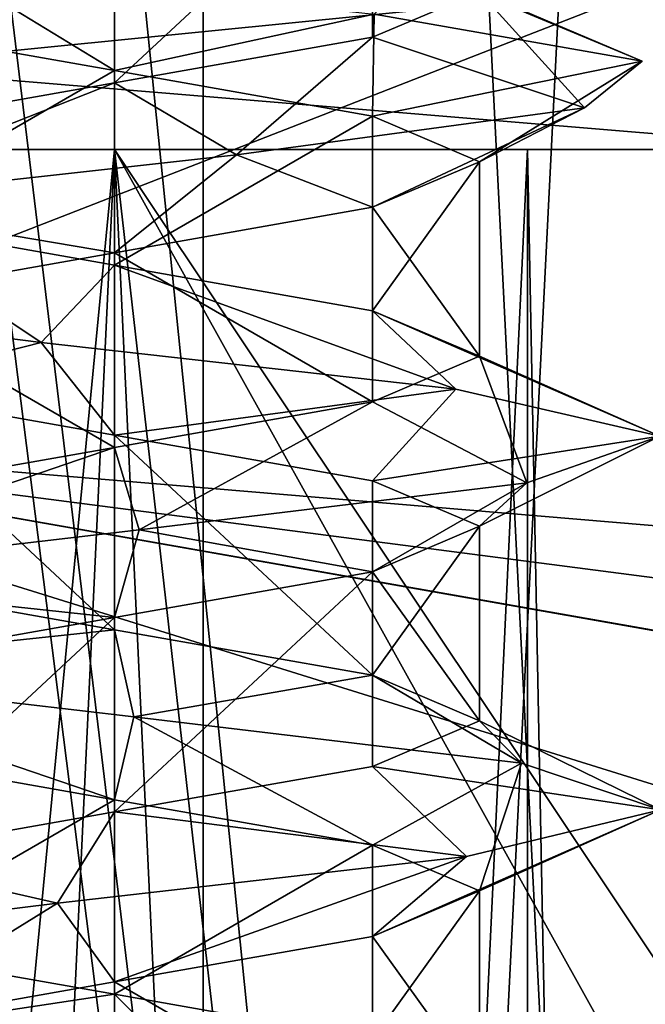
# Model space of a CAD drawing. Header units: millimetres. Extents: x -50 to 50, y -22 to 96.
# Tile 258 of 374: x 21.74 to 23.45, y 2.16 to 4.86. Entities that reach past the tile are written whole.
import ezdxf

# ---------------------------------------------------------------- set-up
doc = ezdxf.new("R2010")
doc.units = ezdxf.units.MM
doc.header["$LTSCALE"] = 65.185185
for name, color, linetype in [('1231', 7, 'CONTINUOUS'), ('1233', 7, 'CONTINUOUS'), ('1240', 7, 'CONTINUOUS'), ('1242', 7, 'CONTINUOUS'), ('1287', 7, 'CONTINUOUS'), ('1288', 7, 'CONTINUOUS'), ('1289', 7, 'CONTINUOUS'), ('1290', 7, 'CONTINUOUS'), ('1298', 7, 'CONTINUOUS'), ('1301', 7, 'CONTINUOUS'), ('1304', 7, 'CONTINUOUS'), ('1307', 7, 'CONTINUOUS'), ('29', 7, 'CONTINUOUS'), ('3137', 7, 'CONTINUOUS'), ('3138', 7, 'CONTINUOUS'), ('3139', 7, 'CONTINUOUS'), ('3140', 7, 'CONTINUOUS'), ('3283', 7, 'CONTINUOUS'), ('3284', 7, 'CONTINUOUS'), ('3285', 7, 'CONTINUOUS'), ('3286', 7, 'CONTINUOUS'), ('3396', 7, 'CONTINUOUS'), ('3398', 7, 'CONTINUOUS'), ('3743', 7, 'CONTINUOUS'), ('3744', 7, 'CONTINUOUS'), ('3745', 7, 'CONTINUOUS'), ('3746', 7, 'CONTINUOUS'), ('3776', 7, 'CONTINUOUS'), ('3777', 7, 'CONTINUOUS'), ('3778', 7, 'CONTINUOUS'), ('3877', 7, 'CONTINUOUS'), ('3878', 7, 'CONTINUOUS'), ('3879', 7, 'CONTINUOUS'), ('3880', 7, 'CONTINUOUS'), ('3910', 7, 'CONTINUOUS'), ('3911', 7, 'CONTINUOUS'), ('3912', 7, 'CONTINUOUS'), ('465', 7, 'CONTINUOUS'), ('469', 7, 'CONTINUOUS'), ('72', 7, 'CONTINUOUS')]:
    doc.layers.add(name, color=color, linetype=linetype)

msp = doc.modelspace()

# ---------------------------------------------------------------- linework, layer by layer
at = {"layer": '1231', "color": 7, "linetype": 'CONTINUOUS', "true_color": 0xe0f2ff}
for points in [[(15.5, 20.5, -50), (23.5, 20.5, -50), (15.7843, 0.2718, -50), (15.5, 20.5, -50)], [(15.7843, 0.2718, -50), (23.5, 20.5, -50), (16.4697, 0, -50), (15.7843, 0.2718, -50)], [(23.5, 20.5, -50), (24, -14, -50), (16.4697, 0, -50), (23.5, 20.5, -50)]]:
    msp.add_3dface(points, dxfattribs=at)
at = {"layer": '1233', "color": 7, "linetype": 'CONTINUOUS', "true_color": 0xe0f2ff}
for points in [[(24, -14, 50), (19.5, 21.5, 50), (16.4697, 0, 50), (24, -14, 50)], [(19.7929, 20.7929, 50), (19.5, 21.5, 50), (24, -14, 50), (19.7929, 20.7929, 50)], [(20.5, 20.5, 50), (19.7929, 20.7929, 50), (24, -14, 50), (20.5, 20.5, 50)], [(23.5, 20.5, 50), (20.5, 20.5, 50), (24, -14, 50), (23.5, 20.5, 50)]]:
    msp.add_3dface(points, dxfattribs=at)
at = {"layer": '1240', "color": 7, "linetype": 'CONTINUOUS', "true_color": 0xe0f2ff}
for points in [[(24, 5, -45), (18, 5, -45), (24, 4.5, -45), (24, 5, -45)], [(24, 4.5, -45), (18, 5, -45), (19, 4.5, -45), (24, 4.5, -45)]]:
    msp.add_3dface(points, dxfattribs=at)
at = {"layer": '1242', "color": 7, "linetype": 'CONTINUOUS', "true_color": 0xe0f2ff}
for points in [[(24, 5, 45), (19, 4.5, 45), (18, 5, 45), (24, 5, 45)], [(24, 4.5, 45), (19, 4.5, 45), (24, 5, 45), (24, 4.5, 45)]]:
    msp.add_3dface(points, dxfattribs=at)
at = {"layer": '1287', "color": 7, "linetype": 'CONTINUOUS', "true_color": 0xe0f2ff}
for points in [[(22, 4.5, -39), (19.8787, 4.5, -39.8787), (22, -17.5, -39), (22, 4.5, -39)], [(22, -17.5, -39), (19.8787, 4.5, -39.8787), (19.8787, -17.5, -39.8787), (22, -17.5, -39)]]:
    msp.add_3dface(points, dxfattribs=at)
at = {"layer": '1288', "color": 7, "linetype": 'CONTINUOUS', "true_color": 0xe0f2ff}
for points in [[(25, 4.5, -39), (22, 4.5, -39), (22, -17.5, -39), (25, 4.5, -39)], [(25, 4.5, -39), (22, -17.5, -39), (24.5, 0, -39), (25, 4.5, -39)]]:
    msp.add_3dface(points, dxfattribs=at)
at = {"layer": '1289', "color": 7, "linetype": 'CONTINUOUS', "true_color": 0xe0f2ff}
for points in [[(25, 4.5, 39), (25, 0, 39), (22, 4.5, 39), (25, 4.5, 39)], [(22, 4.5, 39), (25, 0, 39), (24.5, 0, 39), (22, 4.5, 39)], [(22, -17.5, 39), (22, 4.5, 39), (24.5, -17.5, 39), (22, -17.5, 39)], [(24.5, -17.5, 39), (22, 4.5, 39), (24.5, 0, 39), (24.5, -17.5, 39)]]:
    msp.add_3dface(points, dxfattribs=at)
at = {"layer": '1290', "color": 7, "linetype": 'CONTINUOUS', "true_color": 0xe0f2ff}
for points in [[(22, 4.5, 39), (22, -17.5, 39), (19.8787, -17.5, 39.8787), (22, 4.5, 39)], [(19.8787, 4.5, 39.8787), (22, 4.5, 39), (19.8787, -17.5, 39.8787), (19.8787, 4.5, 39.8787)]]:
    msp.add_3dface(points, dxfattribs=at)
at = {"layer": '1298', "color": 7, "linetype": 'CONTINUOUS', "true_color": 0xe0f2ff}
for points in [[(23.1315, 4.5, -43.1313), (22, 4.5, -43.6), (23.1314, -19.6, -43.1314), (23.1315, 4.5, -43.1313)], [(23.1314, -19.6, -43.1314), (22, 4.5, -43.6), (22, -19.6, -43.6), (23.1314, -19.6, -43.1314)], [(22, 4.5, -40.4), (23.1315, 4.5, -40.8687), (22, -19.6, -40.4), (22, 4.5, -40.4)], [(22, -19.6, -40.4), (23.1315, 4.5, -40.8687), (23.1314, -19.6, -40.8686), (22, -19.6, -40.4)], [(23.6, -19.6, -42), (23.1315, 4.5, -43.1313), (23.1314, -19.6, -43.1314), (23.6, -19.6, -42)], [(23.1315, 4.5, -40.8687), (23.6, 4.5, -42), (23.1314, -19.6, -40.8686), (23.1315, 4.5, -40.8687)], [(23.1314, -19.6, -40.8686), (23.6, 4.5, -42), (23.6, -19.6, -42), (23.1314, -19.6, -40.8686)], [(23.6, 4.5, -42), (23.1315, 4.5, -43.1313), (23.6, -19.6, -42), (23.6, 4.5, -42)]]:
    msp.add_3dface(points, dxfattribs=at)
at = {"layer": '1301', "color": 7, "linetype": 'CONTINUOUS', "true_color": 0xe0f2ff}
for points in [[(22, -19.6, -43.6), (22, 4.5, -43.6), (20.8685, 4.5, -43.1313), (22, -19.6, -43.6)], [(22, 4.5, -40.4), (20.8686, -19.6, -40.8686), (20.8685, 4.5, -40.8687), (22, 4.5, -40.4)], [(20.8686, -19.6, -43.1314), (22, -19.6, -43.6), (20.8685, 4.5, -43.1313), (20.8686, -19.6, -43.1314)], [(22, 4.5, -40.4), (22, -19.6, -40.4), (20.8686, -19.6, -40.8686), (22, 4.5, -40.4)]]:
    msp.add_3dface(points, dxfattribs=at)
at = {"layer": '1304', "color": 7, "linetype": 'CONTINUOUS', "true_color": 0xe0f2ff}
for points in [[(22, -19.6, 43.6), (22, 4.5, 43.6), (23.1315, 4.5, 43.1313), (22, -19.6, 43.6)], [(23.1314, -19.6, 43.1314), (22, -19.6, 43.6), (23.1315, 4.5, 43.1313), (23.1314, -19.6, 43.1314)], [(22, -19.6, 40.4), (23.1314, -19.6, 40.8686), (22, 4.5, 40.4), (22, -19.6, 40.4)], [(22, 4.5, 40.4), (23.1314, -19.6, 40.8686), (23.1315, 4.5, 40.8687), (22, 4.5, 40.4)], [(23.6, -19.6, 42), (23.1314, -19.6, 43.1314), (23.6, 4.5, 42), (23.6, -19.6, 42)], [(23.6, 4.5, 42), (23.1314, -19.6, 43.1314), (23.1315, 4.5, 43.1313), (23.6, 4.5, 42)], [(23.1314, -19.6, 40.8686), (23.6, -19.6, 42), (23.1315, 4.5, 40.8687), (23.1314, -19.6, 40.8686)], [(23.1315, 4.5, 40.8687), (23.6, -19.6, 42), (23.6, 4.5, 42), (23.1315, 4.5, 40.8687)]]:
    msp.add_3dface(points, dxfattribs=at)
at = {"layer": '1307', "color": 7, "linetype": 'CONTINUOUS', "true_color": 0xe0f2ff}
for points in [[(20.8685, 4.5, 43.1313), (22, 4.5, 43.6), (20.8686, -19.6, 43.1314), (20.8685, 4.5, 43.1313)], [(22, -19.6, 40.4), (22, 4.5, 40.4), (20.8685, 4.5, 40.8687), (22, -19.6, 40.4)], [(22, -19.6, 40.4), (20.8685, 4.5, 40.8687), (20.8686, -19.6, 40.8686), (22, -19.6, 40.4)], [(22, 4.5, 43.6), (22, -19.6, 43.6), (20.8686, -19.6, 43.1314), (22, 4.5, 43.6)]]:
    msp.add_3dface(points, dxfattribs=at)
at = {"layer": '29', "color": 7, "linetype": 'CONTINUOUS', "true_color": 0xf2c12d}
for points in [[(18, -14.5, -35), (18, 20.5, -35), (22.2426, 20.5, -33.2426), (18, -14.5, -35)], [(22.2426, -14.5, -33.2426), (18, -14.5, -35), (22.2426, 20.5, -33.2426), (22.2426, -14.5, -33.2426)], [(24, -14.5, -29), (22.2426, -14.5, -33.2426), (24, 20.5, -29), (24, -14.5, -29)], [(24, 20.5, -29), (22.2426, -14.5, -33.2426), (22.2426, 20.5, -33.2426), (24, 20.5, -29)]]:
    msp.add_3dface(points, dxfattribs=at)
at = {"layer": '3137', "linetype": 'CONTINUOUS'}
for points in [[(20.958, 3.0722, -43.079), (22.0524, 2.9444, -43.4991), (22, 2.7168, -43), (20.958, 3.0722, -43.079)], [(21.2929, 2.8418, -42.7071), (20.958, 3.0722, -43.079), (22, 2.7168, -43), (21.2929, 2.8418, -42.7071)], [(22, 2.7168, -43), (22.0524, 2.9444, -43.4991), (22.7071, 2.5919, -42.7071), (22, 2.7168, -43)], [(22.0524, 2.9444, -43.4991), (23.1147, 2.8167, -43.0037), (22.7071, 2.5919, -42.7071), (22.0524, 2.9444, -43.4991)], [(22.7071, 2.5919, -42.7071), (23.1147, 2.8167, -43.0037), (23, 2.4668, -42), (22.7071, 2.5919, -42.7071)], [(23.1147, 2.8167, -43.0037), (23.4963, 2.6889, -41.8954), (23, 2.4668, -42), (23.1147, 2.8167, -43.0037)], [(23.4963, 2.6889, -41.8954), (22.9641, 2.5611, -40.8509), (22.7071, 2.3418, -41.2929), (23.4963, 2.6889, -41.8954)], [(23, 2.4668, -42), (23.4963, 2.6889, -41.8954), (22.7071, 2.3418, -41.2929), (23, 2.4668, -42)], [(22.9641, 2.5611, -40.8509), (21.8432, 2.4333, -40.5082), (22, 2.2169, -41), (22.9641, 2.5611, -40.8509)], [(22.7071, 2.3418, -41.2929), (22.9641, 2.5611, -40.8509), (22, 2.2169, -41), (22.7071, 2.3418, -41.2929)], [(21.8432, 2.4333, -40.5082), (20.818, 2.3056, -41.0765), (21.2929, 2.0919, -41.2929), (21.8432, 2.4333, -40.5082)], [(22, 2.2169, -41), (21.8432, 2.4333, -40.5082), (21.2929, 2.0919, -41.2929), (22, 2.2169, -41)]]:
    msp.add_3dface(points, dxfattribs=at)
at = {"layer": '3138', "linetype": 'CONTINUOUS'}
for points in [[(22, 3.1832, -43), (20.958, 3.0722, -43.079), (21.2929, 3.3081, -42.7071), (22, 3.1832, -43)], [(22.0524, 2.9444, -43.4991), (20.958, 3.0722, -43.079), (22, 3.1832, -43), (22.0524, 2.9444, -43.4991)], [(22.7071, 3.0582, -42.7071), (22.0524, 2.9444, -43.4991), (22, 3.1832, -43), (22.7071, 3.0582, -42.7071)], [(23.1147, 2.8167, -43.0037), (22.0524, 2.9444, -43.4991), (22.7071, 3.0582, -42.7071), (23.1147, 2.8167, -43.0037)], [(23, 2.9332, -42), (23.1147, 2.8167, -43.0037), (22.7071, 3.0582, -42.7071), (23, 2.9332, -42)], [(22.7071, 2.8082, -41.2929), (23.4963, 2.6889, -41.8954), (23, 2.9332, -42), (22.7071, 2.8082, -41.2929)], [(23.4963, 2.6889, -41.8954), (23.1147, 2.8167, -43.0037), (23, 2.9332, -42), (23.4963, 2.6889, -41.8954)], [(22, 2.6832, -41), (22.9641, 2.5611, -40.8509), (22.7071, 2.8082, -41.2929), (22, 2.6832, -41)], [(22.9641, 2.5611, -40.8509), (23.4963, 2.6889, -41.8954), (22.7071, 2.8082, -41.2929), (22.9641, 2.5611, -40.8509)], [(21.2929, 2.5582, -41.2929), (21.8432, 2.4333, -40.5082), (22, 2.6832, -41), (21.2929, 2.5582, -41.2929)], [(21.8432, 2.4333, -40.5082), (22.9641, 2.5611, -40.8509), (22, 2.6832, -41), (21.8432, 2.4333, -40.5082)], [(20.818, 2.3056, -41.0765), (21.8432, 2.4333, -40.5082), (21.2929, 2.5582, -41.2929), (20.818, 2.3056, -41.0765)], [(22, 2.1832, -43), (21.1183, 2.05, -43.2135), (21.2929, 2.3081, -42.7071), (22, 2.1832, -43)], [(22.2604, 1.9222, -43.4772), (21.1183, 2.05, -43.2135), (22, 2.1832, -43), (22.2604, 1.9222, -43.4772)], [(22.7071, 2.0582, -42.7071), (22.2604, 1.9222, -43.4772), (22, 2.1832, -43), (22.7071, 2.0582, -42.7071)]]:
    msp.add_3dface(points, dxfattribs=at)
at = {"layer": '3139', "linetype": 'CONTINUOUS'}
for points in [[(22, 4.7168, -43), (21.2929, 4.8418, -42.7071), (21.5365, 5, -43.4266), (22, 4.7168, -43)], [(22.7109, 4.8714, -43.3209), (22, 4.7168, -43), (21.5365, 5, -43.4266), (22.7109, 4.8714, -43.3209)], [(22.7071, 4.5919, -42.7071), (22, 4.7168, -43), (22.7109, 4.8714, -43.3209), (22.7071, 4.5919, -42.7071)], [(23.4459, 4.7429, -42.3991), (22.7071, 4.5919, -42.7071), (22.7109, 4.8714, -43.3209), (23.4459, 4.7429, -42.3991)], [(23, 4.4668, -42), (22.7071, 4.5919, -42.7071), (23.4459, 4.7429, -42.3991), (23, 4.4668, -42)], [(23.2877, 4.6143, -41.2307), (23, 4.4668, -42), (23.4459, 4.7429, -42.3991), (23.2877, 4.6143, -41.2307)], [(22.3337, 4.4857, -40.5376), (22.7071, 4.3418, -41.2929), (23.2877, 4.6143, -41.2307), (22.3337, 4.4857, -40.5376)], [(22.7071, 4.3418, -41.2929), (23, 4.4668, -42), (23.2877, 4.6143, -41.2307), (22.7071, 4.3418, -41.2929)], [(21.1737, 4.3571, -40.7481), (22, 4.2169, -41), (22.3337, 4.4857, -40.5376), (21.1737, 4.3571, -40.7481)], [(22, 4.2169, -41), (22.7071, 4.3418, -41.2929), (22.3337, 4.4857, -40.5376), (22, 4.2169, -41)], [(21.2929, 4.0919, -41.2929), (22, 4.2169, -41), (21.1737, 4.3571, -40.7481), (21.2929, 4.0919, -41.2929)], [(21.7986, 3.9714, -43.4864), (21.2929, 3.8418, -42.7071), (20.7865, 4.1, -42.8817), (21.7986, 3.9714, -43.4864)], [(22, 3.7168, -43), (21.2929, 3.8418, -42.7071), (21.7986, 3.9714, -43.4864), (22, 3.7168, -43)], [(22.9352, 3.8429, -43.1728), (22, 3.7168, -43), (21.7986, 3.9714, -43.4864), (22.9352, 3.8429, -43.1728)], [(22.7071, 3.5918, -42.7071), (22, 3.7168, -43), (22.9352, 3.8429, -43.1728), (22.7071, 3.5918, -42.7071)], [(23.494, 3.7143, -42.1344), (22.7071, 3.5918, -42.7071), (22.9352, 3.8429, -43.1728), (23.494, 3.7143, -42.1344)], [(23, 3.4668, -42), (22.7071, 3.5918, -42.7071), (23.494, 3.7143, -42.1344), (23, 3.4668, -42)], [(23.1296, 3.5857, -41.0131), (23, 3.4668, -42), (23.494, 3.7143, -42.1344), (23.1296, 3.5857, -41.0131)], [(22.0674, 3.4571, -40.5015), (22.7071, 3.3418, -41.2929), (23.1296, 3.5857, -41.0131), (22.0674, 3.4571, -40.5015)], [(22.7071, 3.3418, -41.2929), (23, 3.4668, -42), (23.1296, 3.5857, -41.0131), (22.7071, 3.3418, -41.2929)], [(20.9634, 3.3286, -40.9158), (22, 3.2168, -41), (22.0674, 3.4571, -40.5015), (20.9634, 3.3286, -40.9158)], [(22, 3.2168, -41), (22.7071, 3.3418, -41.2929), (22.0674, 3.4571, -40.5015), (22, 3.2168, -41)], [(21.2929, 3.0918, -41.2929), (22, 3.2168, -41), (20.9634, 3.3286, -40.9158), (21.2929, 3.0918, -41.2929)]]:
    msp.add_3dface(points, dxfattribs=at)
at = {"layer": '3140', "linetype": 'CONTINUOUS'}
for points in [[(23.4459, 4.7429, -42.3991), (22.7109, 4.8714, -43.3209), (22.832, 5, -42.7195), (23.4459, 4.7429, -42.3991)], [(23, 4.9332, -42), (23.4459, 4.7429, -42.3991), (22.832, 5, -42.7195), (23, 4.9332, -42)], [(22.7071, 4.8082, -41.2929), (23.2877, 4.6143, -41.2307), (23, 4.9332, -42), (22.7071, 4.8082, -41.2929)], [(23.2877, 4.6143, -41.2307), (23.4459, 4.7429, -42.3991), (23, 4.9332, -42), (23.2877, 4.6143, -41.2307)], [(22, 4.6832, -41), (22.3337, 4.4857, -40.5376), (22.7071, 4.8082, -41.2929), (22, 4.6832, -41)], [(22.3337, 4.4857, -40.5376), (23.2877, 4.6143, -41.2307), (22.7071, 4.8082, -41.2929), (22.3337, 4.4857, -40.5376)], [(21.1737, 4.3571, -40.7481), (22.3337, 4.4857, -40.5376), (22, 4.6832, -41), (21.1737, 4.3571, -40.7481)], [(21.2929, 4.5582, -41.2929), (21.1737, 4.3571, -40.7481), (22, 4.6832, -41), (21.2929, 4.5582, -41.2929)], [(21.7986, 3.9714, -43.4864), (20.7865, 4.1, -42.8817), (21.2929, 4.3081, -42.7071), (21.7986, 3.9714, -43.4864)], [(22, 4.1832, -43), (21.7986, 3.9714, -43.4864), (21.2929, 4.3081, -42.7071), (22, 4.1832, -43)], [(22.9352, 3.8429, -43.1728), (21.7986, 3.9714, -43.4864), (22, 4.1832, -43), (22.9352, 3.8429, -43.1728)], [(22.7071, 4.0582, -42.7071), (22.9352, 3.8429, -43.1728), (22, 4.1832, -43), (22.7071, 4.0582, -42.7071)], [(23.494, 3.7143, -42.1344), (22.9352, 3.8429, -43.1728), (22.7071, 4.0582, -42.7071), (23.494, 3.7143, -42.1344)], [(23, 3.9332, -42), (23.494, 3.7143, -42.1344), (22.7071, 4.0582, -42.7071), (23, 3.9332, -42)], [(22.7071, 3.8081, -41.2929), (23.1296, 3.5857, -41.0131), (23, 3.9332, -42), (22.7071, 3.8081, -41.2929)], [(23.1296, 3.5857, -41.0131), (23.494, 3.7143, -42.1344), (23, 3.9332, -42), (23.1296, 3.5857, -41.0131)], [(22, 3.6831, -41), (22.0674, 3.4571, -40.5015), (22.7071, 3.8081, -41.2929), (22, 3.6831, -41)], [(22.0674, 3.4571, -40.5015), (23.1296, 3.5857, -41.0131), (22.7071, 3.8081, -41.2929), (22.0674, 3.4571, -40.5015)], [(20.9634, 3.3286, -40.9158), (22.0674, 3.4571, -40.5015), (22, 3.6831, -41), (20.9634, 3.3286, -40.9158)], [(21.2929, 3.5582, -41.2929), (20.9634, 3.3286, -40.9158), (22, 3.6831, -41), (21.2929, 3.5582, -41.2929)]]:
    msp.add_3dface(points, dxfattribs=at)
at = {"layer": '3283', "linetype": 'CONTINUOUS'}
for points in [[(20.958, 3.0722, 40.921), (22.0524, 2.9444, 40.5009), (22, 2.7168, 41), (20.958, 3.0722, 40.921)], [(21.2929, 2.8418, 41.2929), (20.958, 3.0722, 40.921), (22, 2.7168, 41), (21.2929, 2.8418, 41.2929)], [(22, 2.7168, 41), (22.0524, 2.9444, 40.5009), (22.7071, 2.5919, 41.2929), (22, 2.7168, 41)], [(22.0524, 2.9444, 40.5009), (23.1147, 2.8167, 40.9963), (22.7071, 2.5919, 41.2929), (22.0524, 2.9444, 40.5009)], [(22.7071, 2.5919, 41.2929), (23.1147, 2.8167, 40.9963), (23, 2.4668, 42), (22.7071, 2.5919, 41.2929)], [(23.1147, 2.8167, 40.9963), (23.4963, 2.6889, 42.1046), (23, 2.4668, 42), (23.1147, 2.8167, 40.9963)], [(23.4963, 2.6889, 42.1046), (22.9641, 2.5611, 43.1491), (22.7071, 2.3418, 42.7071), (23.4963, 2.6889, 42.1046)], [(23, 2.4668, 42), (23.4963, 2.6889, 42.1046), (22.7071, 2.3418, 42.7071), (23, 2.4668, 42)], [(22.9641, 2.5611, 43.1491), (21.8432, 2.4333, 43.4918), (22, 2.2169, 43), (22.9641, 2.5611, 43.1491)], [(22.7071, 2.3418, 42.7071), (22.9641, 2.5611, 43.1491), (22, 2.2169, 43), (22.7071, 2.3418, 42.7071)], [(21.8432, 2.4333, 43.4918), (20.818, 2.3056, 42.9235), (21.2929, 2.0919, 42.7071), (21.8432, 2.4333, 43.4918)], [(22, 2.2169, 43), (21.8432, 2.4333, 43.4918), (21.2929, 2.0919, 42.7071), (22, 2.2169, 43)]]:
    msp.add_3dface(points, dxfattribs=at)
at = {"layer": '3284', "linetype": 'CONTINUOUS'}
for points in [[(22, 3.1832, 41), (20.958, 3.0722, 40.921), (21.2929, 3.3081, 41.2929), (22, 3.1832, 41)], [(22.0524, 2.9444, 40.5009), (20.958, 3.0722, 40.921), (22, 3.1832, 41), (22.0524, 2.9444, 40.5009)], [(22.7071, 3.0582, 41.2929), (22.0524, 2.9444, 40.5009), (22, 3.1832, 41), (22.7071, 3.0582, 41.2929)], [(23.1147, 2.8167, 40.9963), (22.0524, 2.9444, 40.5009), (22.7071, 3.0582, 41.2929), (23.1147, 2.8167, 40.9963)], [(23, 2.9332, 42), (23.1147, 2.8167, 40.9963), (22.7071, 3.0582, 41.2929), (23, 2.9332, 42)], [(22.7071, 2.8082, 42.7071), (23.4963, 2.6889, 42.1046), (23, 2.9332, 42), (22.7071, 2.8082, 42.7071)], [(23.4963, 2.6889, 42.1046), (23.1147, 2.8167, 40.9963), (23, 2.9332, 42), (23.4963, 2.6889, 42.1046)], [(22, 2.6832, 43), (22.9641, 2.5611, 43.1491), (22.7071, 2.8082, 42.7071), (22, 2.6832, 43)], [(22.9641, 2.5611, 43.1491), (23.4963, 2.6889, 42.1046), (22.7071, 2.8082, 42.7071), (22.9641, 2.5611, 43.1491)], [(21.2929, 2.5582, 42.7071), (21.8432, 2.4333, 43.4918), (22, 2.6832, 43), (21.2929, 2.5582, 42.7071)], [(21.8432, 2.4333, 43.4918), (22.9641, 2.5611, 43.1491), (22, 2.6832, 43), (21.8432, 2.4333, 43.4918)], [(20.818, 2.3056, 42.9235), (21.8432, 2.4333, 43.4918), (21.2929, 2.5582, 42.7071), (20.818, 2.3056, 42.9235)], [(22, 2.1832, 41), (21.1183, 2.05, 40.7865), (21.2929, 2.3081, 41.2929), (22, 2.1832, 41)], [(22.2604, 1.9222, 40.5228), (21.1183, 2.05, 40.7865), (22, 2.1832, 41), (22.2604, 1.9222, 40.5228)], [(22.7071, 2.0582, 41.2929), (22.2604, 1.9222, 40.5228), (22, 2.1832, 41), (22.7071, 2.0582, 41.2929)]]:
    msp.add_3dface(points, dxfattribs=at)
at = {"layer": '3285', "linetype": 'CONTINUOUS'}
for points in [[(22, 4.7168, 41), (21.2929, 4.8418, 41.2929), (21.5365, 5, 40.5734), (22, 4.7168, 41)], [(22.7109, 4.8714, 40.6791), (22, 4.7168, 41), (21.5365, 5, 40.5734), (22.7109, 4.8714, 40.6791)], [(22.7071, 4.5919, 41.2929), (22, 4.7168, 41), (22.7109, 4.8714, 40.6791), (22.7071, 4.5919, 41.2929)], [(23.4459, 4.7429, 41.6009), (22.7071, 4.5919, 41.2929), (22.7109, 4.8714, 40.6791), (23.4459, 4.7429, 41.6009)], [(23, 4.4668, 42), (22.7071, 4.5919, 41.2929), (23.4459, 4.7429, 41.6009), (23, 4.4668, 42)], [(23.2877, 4.6143, 42.7693), (23, 4.4668, 42), (23.4459, 4.7429, 41.6009), (23.2877, 4.6143, 42.7693)], [(22.3337, 4.4857, 43.4624), (22.7071, 4.3418, 42.7071), (23.2877, 4.6143, 42.7693), (22.3337, 4.4857, 43.4624)], [(22.7071, 4.3418, 42.7071), (23, 4.4668, 42), (23.2877, 4.6143, 42.7693), (22.7071, 4.3418, 42.7071)], [(21.1737, 4.3571, 43.2519), (22, 4.2169, 43), (22.3337, 4.4857, 43.4624), (21.1737, 4.3571, 43.2519)], [(22, 4.2169, 43), (22.7071, 4.3418, 42.7071), (22.3337, 4.4857, 43.4624), (22, 4.2169, 43)], [(21.2929, 4.0919, 42.7071), (22, 4.2169, 43), (21.1737, 4.3571, 43.2519), (21.2929, 4.0919, 42.7071)], [(21.7986, 3.9714, 40.5136), (21.2929, 3.8418, 41.2929), (20.7865, 4.1, 41.1183), (21.7986, 3.9714, 40.5136)], [(22, 3.7168, 41), (21.2929, 3.8418, 41.2929), (21.7986, 3.9714, 40.5136), (22, 3.7168, 41)], [(22.9352, 3.8429, 40.8272), (22, 3.7168, 41), (21.7986, 3.9714, 40.5136), (22.9352, 3.8429, 40.8272)], [(22.7071, 3.5918, 41.2929), (22, 3.7168, 41), (22.9352, 3.8429, 40.8272), (22.7071, 3.5918, 41.2929)], [(23.494, 3.7143, 41.8656), (22.7071, 3.5918, 41.2929), (22.9352, 3.8429, 40.8272), (23.494, 3.7143, 41.8656)], [(23, 3.4668, 42), (22.7071, 3.5918, 41.2929), (23.494, 3.7143, 41.8656), (23, 3.4668, 42)], [(23.1296, 3.5857, 42.9869), (23, 3.4668, 42), (23.494, 3.7143, 41.8656), (23.1296, 3.5857, 42.9869)], [(22.0674, 3.4571, 43.4985), (22.7071, 3.3418, 42.7071), (23.1296, 3.5857, 42.9869), (22.0674, 3.4571, 43.4985)], [(22.7071, 3.3418, 42.7071), (23, 3.4668, 42), (23.1296, 3.5857, 42.9869), (22.7071, 3.3418, 42.7071)], [(20.9634, 3.3286, 43.0842), (22, 3.2168, 43), (22.0674, 3.4571, 43.4985), (20.9634, 3.3286, 43.0842)], [(22, 3.2168, 43), (22.7071, 3.3418, 42.7071), (22.0674, 3.4571, 43.4985), (22, 3.2168, 43)], [(21.2929, 3.0918, 42.7071), (22, 3.2168, 43), (20.9634, 3.3286, 43.0842), (21.2929, 3.0918, 42.7071)]]:
    msp.add_3dface(points, dxfattribs=at)
at = {"layer": '3286', "linetype": 'CONTINUOUS'}
for points in [[(23.4459, 4.7429, 41.6009), (22.7109, 4.8714, 40.6791), (22.832, 5, 41.2805), (23.4459, 4.7429, 41.6009)], [(23, 4.9332, 42), (23.4459, 4.7429, 41.6009), (22.832, 5, 41.2805), (23, 4.9332, 42)], [(22.7071, 4.8082, 42.7071), (23.2877, 4.6143, 42.7693), (23, 4.9332, 42), (22.7071, 4.8082, 42.7071)], [(23.2877, 4.6143, 42.7693), (23.4459, 4.7429, 41.6009), (23, 4.9332, 42), (23.2877, 4.6143, 42.7693)], [(22, 4.6832, 43), (22.3337, 4.4857, 43.4624), (22.7071, 4.8082, 42.7071), (22, 4.6832, 43)], [(22.3337, 4.4857, 43.4624), (23.2877, 4.6143, 42.7693), (22.7071, 4.8082, 42.7071), (22.3337, 4.4857, 43.4624)], [(21.1737, 4.3571, 43.2519), (22.3337, 4.4857, 43.4624), (22, 4.6832, 43), (21.1737, 4.3571, 43.2519)], [(21.2929, 4.5582, 42.7071), (21.1737, 4.3571, 43.2519), (22, 4.6832, 43), (21.2929, 4.5582, 42.7071)], [(21.7986, 3.9714, 40.5136), (20.7865, 4.1, 41.1183), (21.2929, 4.3081, 41.2929), (21.7986, 3.9714, 40.5136)], [(22, 4.1832, 41), (21.7986, 3.9714, 40.5136), (21.2929, 4.3081, 41.2929), (22, 4.1832, 41)], [(22.9352, 3.8429, 40.8272), (21.7986, 3.9714, 40.5136), (22, 4.1832, 41), (22.9352, 3.8429, 40.8272)], [(22.7071, 4.0582, 41.2929), (22.9352, 3.8429, 40.8272), (22, 4.1832, 41), (22.7071, 4.0582, 41.2929)], [(23.494, 3.7143, 41.8656), (22.9352, 3.8429, 40.8272), (22.7071, 4.0582, 41.2929), (23.494, 3.7143, 41.8656)], [(23, 3.9332, 42), (23.494, 3.7143, 41.8656), (22.7071, 4.0582, 41.2929), (23, 3.9332, 42)], [(22.7071, 3.8081, 42.7071), (23.1296, 3.5857, 42.9869), (23, 3.9332, 42), (22.7071, 3.8081, 42.7071)], [(23.1296, 3.5857, 42.9869), (23.494, 3.7143, 41.8656), (23, 3.9332, 42), (23.1296, 3.5857, 42.9869)], [(22, 3.6831, 43), (22.0674, 3.4571, 43.4985), (22.7071, 3.8081, 42.7071), (22, 3.6831, 43)], [(22.0674, 3.4571, 43.4985), (23.1296, 3.5857, 42.9869), (22.7071, 3.8081, 42.7071), (22.0674, 3.4571, 43.4985)], [(20.9634, 3.3286, 43.0842), (22.0674, 3.4571, 43.4985), (22, 3.6831, 43), (20.9634, 3.3286, 43.0842)], [(21.2929, 3.5582, 42.7071), (20.9634, 3.3286, 43.0842), (22, 3.6831, 43), (21.2929, 3.5582, 42.7071)]]:
    msp.add_3dface(points, dxfattribs=at)
at = {"layer": '3396', "color": 7, "linetype": 'CONTINUOUS', "true_color": 0xe0f2ff}
for points in [[(24, 4.5, -45), (19, 4.5, -45), (23.1315, 4.5, -43.1313), (24, 4.5, -45)], [(19, 4.5, -45), (22, 4.5, -43.6), (23.1315, 4.5, -43.1313), (19, 4.5, -45)], [(22, 4.5, -43.6), (19, 4.5, -45), (20.8685, 4.5, -43.1313), (22, 4.5, -43.6)], [(19.8787, 4.5, -39.8787), (22, 4.5, -39), (20.8685, 4.5, -40.8687), (19.8787, 4.5, -39.8787)], [(22, 4.5, -39), (22, 4.5, -40.4), (20.8685, 4.5, -40.8687), (22, 4.5, -39)], [(22, 4.5, -39), (25, 4.5, -39), (22, 4.5, -40.4), (22, 4.5, -39)], [(25, 4.5, -39), (23.1315, 4.5, -40.8687), (22, 4.5, -40.4), (25, 4.5, -39)], [(24, 4.5, -45), (23.1315, 4.5, -43.1313), (23.6, 4.5, -42), (24, 4.5, -45)], [(25, 4.5, -39), (23.6, 4.5, -42), (23.1315, 4.5, -40.8687), (25, 4.5, -39)]]:
    msp.add_3dface(points, dxfattribs=at)
at = {"layer": '3398', "color": 7, "linetype": 'CONTINUOUS', "true_color": 0xe0f2ff}
for points in [[(19, 4.5, 45), (24, 4.5, 45), (20.8685, 4.5, 43.1313), (19, 4.5, 45)], [(22, 4.5, 39), (19.8787, 4.5, 39.8787), (22, 4.5, 40.4), (22, 4.5, 39)], [(22, 4.5, 40.4), (19.8787, 4.5, 39.8787), (20.8685, 4.5, 40.8687), (22, 4.5, 40.4)], [(24, 4.5, 45), (22, 4.5, 43.6), (20.8685, 4.5, 43.1313), (24, 4.5, 45)], [(22, 4.5, 43.6), (24, 4.5, 45), (23.1315, 4.5, 43.1313), (22, 4.5, 43.6)], [(25, 4.5, 39), (22, 4.5, 39), (23.1315, 4.5, 40.8687), (25, 4.5, 39)], [(22, 4.5, 39), (22, 4.5, 40.4), (23.1315, 4.5, 40.8687), (22, 4.5, 39)], [(24, 4.5, 45), (23.6, 4.5, 42), (23.1315, 4.5, 43.1313), (24, 4.5, 45)], [(25, 4.5, 44), (25, 4.5, 39), (23.1315, 4.5, 40.8687), (25, 4.5, 44)], [(25, 4.5, 44), (23.1315, 4.5, 40.8687), (23.6, 4.5, 42), (25, 4.5, 44)]]:
    msp.add_3dface(points, dxfattribs=at)
at = {"layer": '3743', "linetype": 'CONTINUOUS'}
for points in [[(23, 2.4668, -42), (22.7071, 2.3418, -41.2929), (23, 1.9332, -42), (23, 2.4668, -42)], [(22.7071, 2.3418, -41.2929), (22, 2.2169, -41), (22.7071, 1.8081, -41.2929), (22.7071, 2.3418, -41.2929)], [(22.7071, 2.3418, -41.2929), (22.7071, 1.8081, -41.2929), (23, 1.9332, -42), (22.7071, 2.3418, -41.2929)], [(22, 2.2169, -41), (21.2929, 2.0919, -41.2929), (22, 1.6831, -41), (22, 2.2169, -41)], [(22, 2.2169, -41), (22, 1.6831, -41), (22.7071, 1.8081, -41.2929), (22, 2.2169, -41)]]:
    msp.add_3dface(points, dxfattribs=at)
at = {"layer": '3744', "linetype": 'CONTINUOUS'}
for points in [[(23, 2.9332, -42), (23, 3.4668, -42), (22.7071, 3.3418, -41.2929), (23, 2.9332, -42)], [(22, 2.6832, -41), (22.7071, 2.8082, -41.2929), (22.7071, 3.3418, -41.2929), (22, 2.6832, -41)], [(22, 2.6832, -41), (22.7071, 3.3418, -41.2929), (22, 3.2168, -41), (22, 2.6832, -41)], [(22.7071, 2.8082, -41.2929), (23, 2.9332, -42), (22.7071, 3.3418, -41.2929), (22.7071, 2.8082, -41.2929)], [(21.2929, 2.5582, -41.2929), (22, 2.6832, -41), (22, 3.2168, -41), (21.2929, 2.5582, -41.2929)], [(21.2929, 2.5582, -41.2929), (22, 3.2168, -41), (21.2929, 3.0918, -41.2929), (21.2929, 2.5582, -41.2929)]]:
    msp.add_3dface(points, dxfattribs=at)
at = {"layer": '3745', "linetype": 'CONTINUOUS'}
for points in [[(23, 4.4668, -42), (22.7071, 4.3418, -41.2929), (23, 3.9332, -42), (23, 4.4668, -42)], [(22.7071, 4.3418, -41.2929), (22, 4.2169, -41), (22.7071, 3.8081, -41.2929), (22.7071, 4.3418, -41.2929)], [(22.7071, 4.3418, -41.2929), (22.7071, 3.8081, -41.2929), (23, 3.9332, -42), (22.7071, 4.3418, -41.2929)], [(22, 4.2169, -41), (21.2929, 4.0919, -41.2929), (22, 3.6831, -41), (22, 4.2169, -41)], [(22, 4.2169, -41), (22, 3.6831, -41), (22.7071, 3.8081, -41.2929), (22, 4.2169, -41)], [(21.2929, 4.0919, -41.2929), (21.2929, 3.5582, -41.2929), (22, 3.6831, -41), (21.2929, 4.0919, -41.2929)]]:
    msp.add_3dface(points, dxfattribs=at)
at = {"layer": '3746', "linetype": 'CONTINUOUS'}
for points in [[(22.7071, 5.3418, -41.2929), (21.9999, 5.2168, -41), (22, 4.6832, -41), (22.7071, 5.3418, -41.2929)], [(22.7071, 5.3418, -41.2929), (22, 4.6832, -41), (22.7071, 4.8082, -41.2929), (22.7071, 5.3418, -41.2929)], [(22.7071, 5.3418, -41.2929), (22.7071, 4.8082, -41.2929), (23, 4.9332, -42), (22.7071, 5.3418, -41.2929)], [(21.9999, 5.2168, -41), (21.2929, 5.0918, -41.2929), (21.2929, 4.5582, -41.2929), (21.9999, 5.2168, -41)], [(21.9999, 5.2168, -41), (21.2929, 4.5582, -41.2929), (22, 4.6832, -41), (21.9999, 5.2168, -41)]]:
    msp.add_3dface(points, dxfattribs=at)
at = {"layer": '3776', "linetype": 'CONTINUOUS'}
for points in [[(21.2929, 2.8418, -42.7071), (22, 2.7168, -43), (21.2929, 2.3081, -42.7071), (21.2929, 2.8418, -42.7071)], [(22, 2.7168, -43), (22, 2.1832, -43), (21.2929, 2.3081, -42.7071), (22, 2.7168, -43)], [(22, 2.7168, -43), (22.7071, 2.5919, -42.7071), (22, 2.1832, -43), (22, 2.7168, -43)], [(22.7071, 2.5919, -42.7071), (22.7071, 2.0582, -42.7071), (22, 2.1832, -43), (22.7071, 2.5919, -42.7071)], [(22.7071, 2.5919, -42.7071), (23, 2.4668, -42), (22.7071, 2.0582, -42.7071), (22.7071, 2.5919, -42.7071)], [(23, 2.4668, -42), (23, 1.9332, -42), (22.7071, 2.0582, -42.7071), (23, 2.4668, -42)]]:
    msp.add_3dface(points, dxfattribs=at)
at = {"layer": '3777', "linetype": 'CONTINUOUS'}
for points in [[(22, 3.1832, -43), (21.2929, 3.3081, -42.7071), (21.2929, 3.8418, -42.7071), (22, 3.1832, -43)], [(22, 3.1832, -43), (21.2929, 3.8418, -42.7071), (22, 3.7168, -43), (22, 3.1832, -43)], [(22.7071, 3.0582, -42.7071), (22, 3.1832, -43), (22, 3.7168, -43), (22.7071, 3.0582, -42.7071)], [(22.7071, 3.0582, -42.7071), (22, 3.7168, -43), (22.7071, 3.5918, -42.7071), (22.7071, 3.0582, -42.7071)], [(22.7071, 3.0582, -42.7071), (22.7071, 3.5918, -42.7071), (23, 3.4668, -42), (22.7071, 3.0582, -42.7071)], [(23, 2.9332, -42), (22.7071, 3.0582, -42.7071), (23, 3.4668, -42), (23, 2.9332, -42)]]:
    msp.add_3dface(points, dxfattribs=at)
at = {"layer": '3778', "linetype": 'CONTINUOUS'}
for points in [[(21.2929, 4.8418, -42.7071), (22, 4.7168, -43), (21.2929, 4.3081, -42.7071), (21.2929, 4.8418, -42.7071)], [(22, 4.7168, -43), (22, 4.1832, -43), (21.2929, 4.3081, -42.7071), (22, 4.7168, -43)], [(22, 4.7168, -43), (22.7071, 4.5919, -42.7071), (22, 4.1832, -43), (22, 4.7168, -43)], [(22.7071, 4.5919, -42.7071), (22.7071, 4.0582, -42.7071), (22, 4.1832, -43), (22.7071, 4.5919, -42.7071)], [(22.7071, 4.5919, -42.7071), (23, 4.4668, -42), (22.7071, 4.0582, -42.7071), (22.7071, 4.5919, -42.7071)], [(23, 4.4668, -42), (23, 3.9332, -42), (22.7071, 4.0582, -42.7071), (23, 4.4668, -42)]]:
    msp.add_3dface(points, dxfattribs=at)
at = {"layer": '3877', "linetype": 'CONTINUOUS'}
for points in [[(23, 2.4668, 42), (22.7071, 2.3418, 42.7071), (23, 1.9332, 42), (23, 2.4668, 42)], [(22.7071, 2.3418, 42.7071), (22, 2.2169, 43), (22.7071, 1.8081, 42.7071), (22.7071, 2.3418, 42.7071)], [(22.7071, 2.3418, 42.7071), (22.7071, 1.8081, 42.7071), (23, 1.9332, 42), (22.7071, 2.3418, 42.7071)], [(22, 2.2169, 43), (21.2929, 2.0919, 42.7071), (22, 1.6831, 43), (22, 2.2169, 43)], [(22, 2.2169, 43), (22, 1.6831, 43), (22.7071, 1.8081, 42.7071), (22, 2.2169, 43)]]:
    msp.add_3dface(points, dxfattribs=at)
at = {"layer": '3878', "linetype": 'CONTINUOUS'}
for points in [[(23, 2.9332, 42), (23, 3.4668, 42), (22.7071, 3.3418, 42.7071), (23, 2.9332, 42)], [(22, 2.6832, 43), (22.7071, 2.8082, 42.7071), (22.7071, 3.3418, 42.7071), (22, 2.6832, 43)], [(22, 2.6832, 43), (22.7071, 3.3418, 42.7071), (22, 3.2168, 43), (22, 2.6832, 43)], [(22.7071, 2.8082, 42.7071), (23, 2.9332, 42), (22.7071, 3.3418, 42.7071), (22.7071, 2.8082, 42.7071)], [(21.2929, 2.5582, 42.7071), (22, 2.6832, 43), (22, 3.2168, 43), (21.2929, 2.5582, 42.7071)], [(21.2929, 2.5582, 42.7071), (22, 3.2168, 43), (21.2929, 3.0918, 42.7071), (21.2929, 2.5582, 42.7071)]]:
    msp.add_3dface(points, dxfattribs=at)
at = {"layer": '3879', "linetype": 'CONTINUOUS'}
for points in [[(23, 4.4668, 42), (22.7071, 4.3418, 42.7071), (23, 3.9332, 42), (23, 4.4668, 42)], [(22.7071, 4.3418, 42.7071), (22, 4.2169, 43), (22.7071, 3.8081, 42.7071), (22.7071, 4.3418, 42.7071)], [(22.7071, 4.3418, 42.7071), (22.7071, 3.8081, 42.7071), (23, 3.9332, 42), (22.7071, 4.3418, 42.7071)], [(22, 4.2169, 43), (21.2929, 4.0919, 42.7071), (22, 3.6831, 43), (22, 4.2169, 43)], [(22, 4.2169, 43), (22, 3.6831, 43), (22.7071, 3.8081, 42.7071), (22, 4.2169, 43)], [(21.2929, 4.0919, 42.7071), (21.2929, 3.5582, 42.7071), (22, 3.6831, 43), (21.2929, 4.0919, 42.7071)]]:
    msp.add_3dface(points, dxfattribs=at)
at = {"layer": '3880', "linetype": 'CONTINUOUS'}
for points in [[(22.7071, 5.3418, 42.7071), (21.9999, 5.2168, 43), (22, 4.6832, 43), (22.7071, 5.3418, 42.7071)], [(22.7071, 5.3418, 42.7071), (22, 4.6832, 43), (22.7071, 4.8082, 42.7071), (22.7071, 5.3418, 42.7071)], [(22.7071, 5.3418, 42.7071), (22.7071, 4.8082, 42.7071), (23, 4.9332, 42), (22.7071, 5.3418, 42.7071)], [(21.9999, 5.2168, 43), (21.2929, 5.0918, 42.7071), (21.2929, 4.5582, 42.7071), (21.9999, 5.2168, 43)], [(21.9999, 5.2168, 43), (21.2929, 4.5582, 42.7071), (22, 4.6832, 43), (21.9999, 5.2168, 43)]]:
    msp.add_3dface(points, dxfattribs=at)
at = {"layer": '3910', "linetype": 'CONTINUOUS'}
for points in [[(21.2929, 2.8418, 41.2929), (22, 2.7168, 41), (21.2929, 2.3081, 41.2929), (21.2929, 2.8418, 41.2929)], [(22, 2.7168, 41), (22, 2.1832, 41), (21.2929, 2.3081, 41.2929), (22, 2.7168, 41)], [(22, 2.7168, 41), (22.7071, 2.5919, 41.2929), (22, 2.1832, 41), (22, 2.7168, 41)], [(22.7071, 2.5919, 41.2929), (22.7071, 2.0582, 41.2929), (22, 2.1832, 41), (22.7071, 2.5919, 41.2929)], [(22.7071, 2.5919, 41.2929), (23, 2.4668, 42), (22.7071, 2.0582, 41.2929), (22.7071, 2.5919, 41.2929)], [(23, 2.4668, 42), (23, 1.9332, 42), (22.7071, 2.0582, 41.2929), (23, 2.4668, 42)]]:
    msp.add_3dface(points, dxfattribs=at)
at = {"layer": '3911', "linetype": 'CONTINUOUS'}
for points in [[(22, 3.1832, 41), (21.2929, 3.3081, 41.2929), (21.2929, 3.8418, 41.2929), (22, 3.1832, 41)], [(22, 3.1832, 41), (21.2929, 3.8418, 41.2929), (22, 3.7168, 41), (22, 3.1832, 41)], [(22.7071, 3.0582, 41.2929), (22, 3.1832, 41), (22, 3.7168, 41), (22.7071, 3.0582, 41.2929)], [(22.7071, 3.0582, 41.2929), (22, 3.7168, 41), (22.7071, 3.5918, 41.2929), (22.7071, 3.0582, 41.2929)], [(22.7071, 3.0582, 41.2929), (22.7071, 3.5918, 41.2929), (23, 3.4668, 42), (22.7071, 3.0582, 41.2929)], [(23, 2.9332, 42), (22.7071, 3.0582, 41.2929), (23, 3.4668, 42), (23, 2.9332, 42)]]:
    msp.add_3dface(points, dxfattribs=at)
at = {"layer": '3912', "linetype": 'CONTINUOUS'}
for points in [[(21.2929, 4.8418, 41.2929), (22, 4.7168, 41), (21.2929, 4.3081, 41.2929), (21.2929, 4.8418, 41.2929)], [(22, 4.7168, 41), (22, 4.1832, 41), (21.2929, 4.3081, 41.2929), (22, 4.7168, 41)], [(22, 4.7168, 41), (22.7071, 4.5919, 41.2929), (22, 4.1832, 41), (22, 4.7168, 41)], [(22.7071, 4.5919, 41.2929), (22.7071, 4.0582, 41.2929), (22, 4.1832, 41), (22.7071, 4.5919, 41.2929)], [(22.7071, 4.5919, 41.2929), (23, 4.4668, 42), (22.7071, 4.0582, 41.2929), (22.7071, 4.5919, 41.2929)], [(23, 4.4668, 42), (23, 3.9332, 42), (22.7071, 4.0582, 41.2929), (23, 4.4668, 42)]]:
    msp.add_3dface(points, dxfattribs=at)
at = {"layer": '465', "color": 3, "linetype": 'CONTINUOUS'}
for points in [[(33, 2.6674, 11.9561), (20.3992, 8.168, 9.1294), (33, 9.0708, 8.2331), (33, 2.6674, 11.9561)], [(20.3548, 3.731, 11.668), (20.3992, 8.168, 9.1294), (33, 2.6674, 11.9561), (20.3548, 3.731, 11.668)], [(20.346, -1.3555, 12.1747), (20.3548, 3.731, 11.668), (34.75, -0.7566, 12.2266), (20.346, -1.3555, 12.1747)], [(34.75, -0.7566, 12.2266), (20.3548, 3.731, 11.668), (33.0279, 1.5, 12.1578), (34.75, -0.7566, 12.2266)], [(20.3548, 3.731, 11.668), (33, 2.6674, 11.9561), (33.014, 2.0861, 12.0711), (20.3548, 3.731, 11.668)], [(33.0279, 1.5, 12.1578), (20.3548, 3.731, 11.668), (33.014, 2.0861, 12.0711), (33.0279, 1.5, 12.1578)]]:
    msp.add_3dface(points, dxfattribs=at)
at = {"layer": '469', "color": 3, "linetype": 'CONTINUOUS'}
for points in [[(20.3992, 8.168, -9.1294), (20.3548, 3.731, -11.668), (33, 8.6621, -8.6621), (20.3992, 8.168, -9.1294)], [(33, 8.6621, -8.6621), (20.3548, 3.731, -11.668), (33, 1.5, -12.1578), (33, 8.6621, -8.6621)], [(20.3548, 3.731, -11.668), (20.346, -1.3555, -12.1747), (33, 1.5, -12.1578), (20.3548, 3.731, -11.668)]]:
    msp.add_3dface(points, dxfattribs=at)
at = {"layer": '72', "color": 7, "linetype": 'CONTINUOUS', "true_color": 0xf2c12d}
for points in [[(18, -14.5, 25), (22.2426, -14.5, 23.2426), (18, 20.5, 25), (18, -14.5, 25)], [(18, 20.5, 25), (22.2426, -14.5, 23.2426), (22.2426, 20.5, 23.2426), (18, 20.5, 25)], [(22.2426, -14.5, 23.2426), (24, -14.5, 19), (22.2426, 20.5, 23.2426), (22.2426, -14.5, 23.2426)], [(24, -14.5, 19), (24, 20.5, 19), (22.2426, 20.5, 23.2426), (24, -14.5, 19)]]:
    msp.add_3dface(points, dxfattribs=at)

doc.saveas('drawing.dxf')
